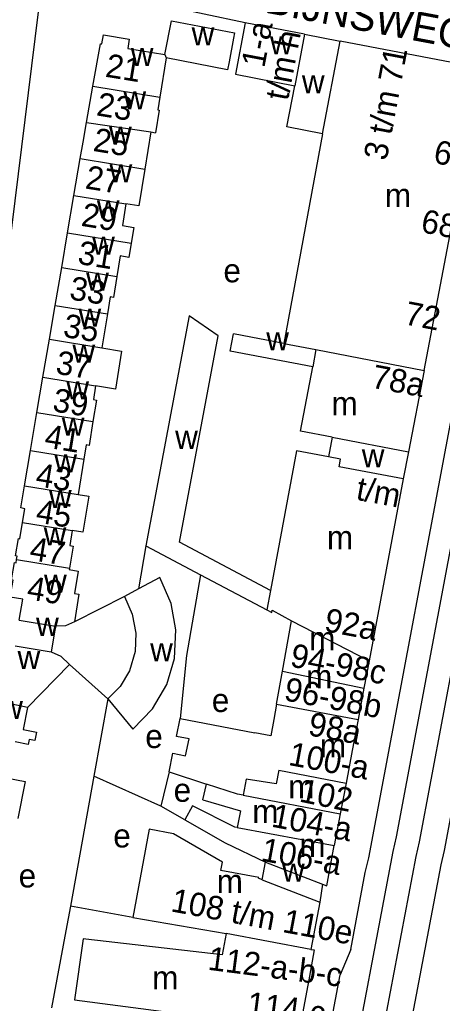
# Model space of a CAD drawing. Extents: x 161141 to 163125, y 381621 to 383200.
# Drawn here: x 161806 to 161877.9, y 381774.6 to 381942 of the extents above; entities that cross this region are included whole.
import ezdxf

# ---------------------------------------------------------------- set-up
doc = ezdxf.new("R2010")
doc.units = 0
for name, color, linetype in [('BLT_Basislijn', 7, 'Continuous'), ('BLT_Bebouwing', 7, 'Continuous'), ('BLT_Centroide', 7, 'Continuous'), ('BLT_Huisnummer', 7, 'Continuous'), ('BLT_Huisnummer_ tussenligend', 7, 'Continuous'), ('BLT_Huisnummer_reeks', 7, 'Continuous'), ('BLT_Onderdoorgang_en_onderverdeling', 7, 'Continuous'), ('BLT_Onderverdeling_panden', 7, 'Continuous'), ('BLT_Straatnaam', 7, 'Continuous')]:
    doc.layers.add(name, color=color, linetype=linetype)

msp = doc.modelspace()

# ---------------------------------------------------------------- linework, layer by layer
at = {"layer": 'BLT_Basislijn'}
for p, q in [((161827.45, 381852.47), (161826.17, 381845.12)), ((161823.8, 381843.86), (161815.29, 381839.55)), ((161814.42, 381832.27), (161820.96, 381826.4)), ((161820.96, 381826.4), (161818.59, 381813.25)), ((161831.38, 381814), (161829.98, 381808.18)), ((161818.59, 381813.25), (161814.61, 381791.16)), ((161829.98, 381808.18), (161818.59, 381813.25)), ((161834.06, 381805.82), (161829.98, 381808.18)), ((161862.3, 381783.76), (161860.52, 381779.44))]:
    msp.add_line(p, q, dxfattribs=at)
for points in [[(161844.32, 381941.46), (161830.39, 381944.38), (161819.67, 381946.24), (161811.44, 381944.16), (161809.41, 381943.58), (161809.14, 381943.31)], [(161809.14, 381943.31), (161800.61, 381874.89), (161797.45, 381856.62), (161794.43, 381841.43)], [(161869.7, 381756.03), (161877.68, 381798.15), (161878.28, 381800.64), (161894.15, 381885.14), (161903.29, 381935.24)], [(161862.3, 381783.76), (161864.78, 381796.88), (161865.38, 381799.36), (161881.2, 381883.55), (161889.41, 381928.6)], [(161861.39, 381757.58), (161869.51, 381800.45), (161870.11, 381802.93), (161885.94, 381887.2), (161893, 381925.95)], [(161865.33, 381756.85), (161873.42, 381799.6), (161874.02, 381802.09), (161889.87, 381886.48), (161896.93, 381925.2)], [(161836.74, 381847.55), (161834.35, 381833.78), (161833.28, 381823.09)], [(161856.55, 381758.48), (161860.52, 381779.44)]]:
    msp.add_lwpolyline(points, dxfattribs=at)
at = {"layer": 'BLT_Bebouwing'}
for p, q in [((161854.46, 381939.51), (161844.32, 381941.46)), ((161854.46, 381939.51), (161860.5, 381938.33)), ((161830.92, 381935.48), (161829.84, 381928.83)), ((161841.34, 381933.47), (161830.92, 381935.48)), ((161874.78, 381882.32), (161884.57, 381933.74)), ((161817.34, 381924.5), (161818.43, 381930.68)), ((161828.31, 381922.88), (161827.28, 381916.55)), ((161828.31, 381922.88), (161829.07, 381922.76)), ((161815.21, 381912.09), (161816.27, 381918.34)), ((161814.12, 381905.72), (161815.21, 381912.09)), ((161813.12, 381899.82), (161814.12, 381905.72)), ((161812.02, 381893.38), (161813.12, 381899.82)), ((161811.03, 381887.6), (161812.02, 381893.38)), ((161820.9, 381891.94), (161819.96, 381886.14)), ((161834.82, 381891.61), (161827.45, 381852.47)), ((161839.75, 381888.21), (161834.82, 381891.61)), ((161809.93, 381881.14), (161811.03, 381887.6)), ((161850.92, 381886.88), (161842.35, 381888.54)), ((161874.78, 381882.32), (161872.11, 381868.47)), ((161808.91, 381875.16), (161809.93, 381881.14)), ((161807.81, 381868.7), (161808.91, 381875.16)), ((161859.14, 381870.94), (161858.51, 381867.58)), ((161806.78, 381862.68), (161807.81, 381868.7)), ((161816.91, 381867.23), (161815.93, 381861.2)), ((161872.11, 381868.47), (161871.24, 381863.84)), ((161871.24, 381863.84), (161865.46, 381832.9)), ((161826.17, 381845.12), (161823.8, 381843.86)), ((161812.04, 381838.79), (161811.31, 381834.4)), ((161850.68, 381831.13), (161852.21, 381839.72)), ((161814.42, 381832.27), (161807.29, 381824.97)), ((161865.46, 381832.9), (161864.55, 381828.24)), ((161849.68, 381825.54), (161850.68, 381831.13)), ((161864.55, 381828.24), (161863.54, 381822.9)), ((161833.28, 381823.09), (161845.98, 381820.66)), ((161863.54, 381822.9), (161862.55, 381817.66)), ((161862.55, 381817.66), (161861.5, 381812.07)), ((161831.38, 381814), (161837.76, 381811.92)), ((161861.5, 381812.07), (161860.52, 381806.85)), ((161837.13, 381809.25), (161837.76, 381811.92)), ((161860.52, 381806.85), (161859.5, 381801.44)), ((161847.25, 381795.65), (161847.81, 381798.61)), ((161857.52, 381794.9), (161857.02, 381791.8)), ((161814.61, 381791.16), (161813.83, 381786.93)), ((161825.2, 381789.21), (161814.61, 381791.16)), ((161857.02, 381791.8), (161855.53, 381783.77)), ((161825.2, 381789.21), (161841.09, 381786.52)), ((161813.83, 381786.93), (161811.41, 381773.85)), ((161855.27, 381779.25), (161853.8, 381771.37))]:
    msp.add_line(p, q, dxfattribs=at)
for points in [[(161830.69, 381936.09), (161831.79, 381941.81), (161842.55, 381939.73), (161842.38, 381938.87)], [(161844.32, 381941.46), (161842.67, 381932.7), (161852.79, 381930.72)], [(161818.43, 381930.68), (161819.7, 381937.9), (161819.97, 381937.86), (161820.22, 381939.4), (161824.62, 381938.68), (161824.37, 381937.11), (161830.69, 381936.09)], [(161842.38, 381938.87), (161841.6, 381934.82), (161841.34, 381933.47)], [(161884.57, 381933.74), (161860.5, 381938.33)], [(161857.5, 381922.59), (161851.44, 381923.75), (161852.79, 381930.72)], [(161829.84, 381928.83), (161829.48, 381926.64), (161829.69, 381926.61), (161829.07, 381922.76)], [(161816.27, 381918.34), (161816.75, 381921.14), (161817.34, 381924.5)], [(161857.5, 381922.59), (161850.92, 381886.88)], [(161827.28, 381916.55), (161826.26, 381910.29), (161824.05, 381910.65)], [(161824.05, 381910.65), (161823.45, 381906.96), (161825.39, 381906.64), (161824.96, 381903.96)], [(161824.96, 381903.96), (161824.57, 381901.55), (161823.07, 381901.8), (161822.5, 381898.3)], [(161822.5, 381898.3), (161821.92, 381894.74), (161821.37, 381894.84), (161820.9, 381891.94)], [(161848.63, 381844.88), (161833.14, 381853.06), (161839.75, 381888.21)], [(161855.84, 381882.94), (161841.79, 381885.61), (161842.35, 381888.54)], [(161819.96, 381886.14), (161823.31, 381885.6), (161822.26, 381879.14), (161818.9, 381879.68)], [(161859.14, 381870.94), (161853.75, 381871.97), (161855.84, 381882.94)], [(161818.9, 381879.68), (161818.52, 381877.34), (161819.03, 381877.25), (161818.43, 381873.61)], [(161818.43, 381873.61), (161817.77, 381869.56), (161817.3, 381869.64), (161816.91, 381867.23)], [(161858.51, 381867.58), (161853.1, 381868.6), (161848.63, 381844.88)], [(161806.46, 381856.43), (161806.85, 381858.78), (161806.14, 381858.9), (161806.78, 381862.68)], [(161815.93, 381861.2), (161817.73, 381860.92), (161816.72, 381854.76), (161814.93, 381855.05)], [(161805.44, 381850.15), (161805.53, 381850.72), (161805.28, 381850.76), (161805.76, 381853.69), (161806.01, 381853.65), (161806.46, 381856.43)], [(161814.93, 381855.05), (161814.51, 381852.49), (161815.05, 381852.41), (161814.45, 381848.68)], [(161827.45, 381852.47), (161836.74, 381847.55)], [(161805.91, 381839.79), (161806.5, 381843.39), (161804.38, 381843.74), (161804.85, 381846.62), (161804.6, 381846.67), (161805.08, 381849.63), (161805.35, 381849.58), (161805.44, 381850.15)], [(161814.45, 381848.68), (161814.4, 381848.41), (161815.91, 381848.16), (161815.28, 381844.33), (161816.06, 381844.21), (161815.29, 381839.55)], [(161836.74, 381847.55), (161848.03, 381841.58)], [(161820.96, 381826.4), (161825.23, 381821.28), (161828.58, 381824.74), (161831.02, 381828.85), (161832.33, 381833.3), (161832.53, 381838.15), (161831.72, 381842.64), (161829.8, 381847.08), (161826.17, 381845.12)], [(161823.8, 381843.86), (161825.13, 381840.82), (161825.72, 381837.61), (161825.63, 381834.49), (161824.63, 381831.2), (161823.07, 381828.51), (161820.96, 381826.4)], [(161848.03, 381841.58), (161848.89, 381841.12), (161848.95, 381841.49), (161852.21, 381839.72)], [(161815.29, 381839.55), (161813.75, 381838.83), (161812.04, 381838.79)], [(161811.31, 381834.4), (161813, 381833.69), (161814.42, 381832.27)], [(161849.68, 381825.54), (161849.21, 381822.9), (161848.71, 381820.13), (161845.98, 381820.66)], [(161807.29, 381824.97), (161806.54, 381821.18), (161808.84, 381820.73), (161808.56, 381819.31), (161807.59, 381819.5), (161807.42, 381818.65), (161805.2, 381819.09)], [(161831.38, 381814), (161832.02, 381817.19), (161834.17, 381816.74), (161834.79, 381819.6), (161832.63, 381819.99), (161833.28, 381823.09)], [(161803.97, 381812.94), (161806.9, 381812.36), (161805.65, 381806.07)], [(161837.13, 381809.25), (161843.52, 381807.39), (161842.99, 381804.54)], [(161842.99, 381804.54), (161842.56, 381804.56), (161835.38, 381808.19), (161834.06, 381805.82)], [(161834.06, 381805.82), (161840.96, 381801.91), (161847.81, 381798.61)], [(161847.25, 381795.65), (161846.62, 381795.9), (161846.64, 381796.01), (161840.22, 381797.2), (161840.48, 381798.62), (161832.12, 381803.46), (161827.98, 381804.23), (161825.2, 381789.21)], [(161857.52, 381794.9), (161858.22, 381794.62), (161859.5, 381801.44)], [(161841.09, 381786.52), (161840.43, 381782.89), (161817.2, 381785.53), (161816.76, 381785.58), (161815.28, 381775.18), (161847.42, 381771.03), (161852.38, 381770.4), (161853.8, 381771.37)], [(161855.53, 381783.77), (161856.1, 381783.7), (161855.27, 381779.25)]]:
    msp.add_lwpolyline(points, dxfattribs=at)
at = {"layer": 'BLT_Onderdoorgang_en_onderverdeling'}
for p, q in [((161857.5, 381922.59), (161860.5, 381938.33)), ((161859.14, 381870.94), (161872.11, 381868.47)), ((161805.18, 381835.42), (161811.31, 381834.4))]:
    msp.add_line(p, q, dxfattribs=at)
for points in [[(161854.46, 381939.51), (161852.79, 381930.72)], [(161871.24, 381863.84), (161860.34, 381865.89), (161860.58, 381867.19), (161858.51, 381867.58)]]:
    msp.add_lwpolyline(points, dxfattribs=at)
at = {"layer": 'BLT_Onderverdeling_panden'}
for p, q in [((161830.69, 381936.09), (161830.92, 381935.48)), ((161818.43, 381930.68), (161829.84, 381928.83)), ((161817.34, 381924.5), (161828.31, 381922.88)), ((161816.27, 381918.34), (161827.28, 381916.55)), ((161815.21, 381912.09), (161824.05, 381910.65)), ((161814.12, 381905.72), (161824.96, 381903.96)), ((161813.12, 381899.82), (161822.5, 381898.3)), ((161812.02, 381893.38), (161820.9, 381891.94)), ((161811.03, 381887.6), (161819.96, 381886.14)), ((161850.92, 381886.88), (161856.39, 381885.84)), ((161856.39, 381885.84), (161855.84, 381882.94)), ((161856.39, 381885.84), (161874.78, 381882.32)), ((161809.93, 381881.14), (161818.9, 381879.68)), ((161808.91, 381875.16), (161818.43, 381873.61)), ((161807.81, 381868.7), (161816.91, 381867.23)), ((161806.78, 381862.68), (161815.93, 381861.2)), ((161806.46, 381856.43), (161814.93, 381855.05)), ((161805.44, 381850.15), (161814.45, 381848.68)), ((161848.63, 381844.88), (161848.03, 381841.58)), ((161852.21, 381839.72), (161865.46, 381832.9)), ((161850.68, 381831.13), (161864.55, 381828.24)), ((161807.29, 381824.97), (161797.83, 381826.94)), ((161849.68, 381825.54), (161863.54, 381822.9)), ((161850.07, 381814.29), (161861.5, 381812.07)), ((161844, 381810.02), (161860.52, 381806.85)), ((161842.99, 381804.54), (161859.5, 381801.44)), ((161847.81, 381798.61), (161857.52, 381794.9)), ((161847.25, 381795.65), (161857.02, 381791.8)), ((161855.53, 381783.77), (161841.09, 381786.52))]:
    msp.add_line(p, q, dxfattribs=at)
for points in [[(161805.91, 381839.79), (161812.04, 381838.79)], [(161850.07, 381814.29), (161849.63, 381811.98), (161844.52, 381812.77), (161844, 381810.02)], [(161844, 381810.02), (161843.02, 381810.21), (161837.76, 381811.92)]]:
    msp.add_lwpolyline(points, dxfattribs=at)

# ---------------------------------------------------------------- texts
at = {"layer": 'BLT_Centroide'}
for s, p in [('w', (161835.23, 381937.62)), ('w', (161848.56, 381936.09)), ('w', (161824.87, 381934.12)), ('w', (161853.99, 381929.46)), ('w', (161823.62, 381926.72)), ('w', (161821.18, 381920.72)), ('w', (161821.26, 381914.31)), ('m', (161868.11, 381910.12)), ('w', (161819.1, 381908.19)), ('w', (161818.3, 381902)), ('e', (161840.64, 381897.3)), ('w', (161817.28, 381895.88)), ('w', (161815.98, 381889.75)), ('w', (161847.93, 381885.73)), ('w', (161814.95, 381883.62)), ('w', (161813.91, 381877.38)), ('m', (161859.03, 381874.69)), ('w', (161813.13, 381871.19)), ('w', (161832.42, 381868.96)), ('w', (161864.18, 381865.83)), ('w', (161811.86, 381864.94)), ('w', (161810.95, 381858.88)), ('w', (161810.05, 381852.56)), ('m', (161858.25, 381851.89)), ('w', (161810.12, 381844.47)), ('w', (161808.76, 381837.14)), ('m', (161855.23, 381834.69)), ('w', (161828.17, 381832.81)), ('w', (161805.61, 381831.5)), ('m', (161854.7, 381828.22)), ('e', (161838.66, 381824.18)), ('w', (161802.66, 381823)), ('e', (161827.34, 381818.05)), ('m', (161857.05, 381816.47)), ('e', (161832.17, 381808.9)), ('m', (161851.68, 381809.5)), ('m', (161845.55, 381805.27)), ('e', (161821.9, 381801.13)), ('m', (161853.56, 381799.53)), ('e', (161805.8, 381794.33)), ('w', (161850.61, 381795.32)), ('m', (161839.5, 381793.38)), ('m', (161828.52, 381776.97))]:
    msp.add_text(s, height=4, dxfattribs=at).set_placement(p)
at = {"layer": 'BLT_Huisnummer'}
for s, rotation, p in [('21', 350.7611, (161820.4, 381932.3)), ('25', 350.7613, (161818.32, 381919.67)), ('29', 350.7564, (161816.29, 381906.93)), ('33', 350.7607, (161814.29, 381894.42)), ('37', 350.7616, (161811.95, 381881.77)), ('41', 350.7533, (161810.04, 381869.24)), ('45', 350.7602, (161808.57, 381856.47)), ('49', 350.7468, (161807.04, 381843.41)), ('94-98c', 349.011, (161851.82, 381831.96))]:
    msp.add_text(s, height=4, rotation=rotation, dxfattribs=at).set_placement(p)
at = {"layer": 'BLT_Huisnummer_ tussenligend'}
for s, rotation, p in [('23', 350.7611, (161818.89, 381925.72)), ('27', 350.7613, (161816.98, 381913.29)), ('31', 350.7564, (161815.68, 381900.47)), ('35', 350.7607, (161813.22, 381888.04)), ('39', 350.7616, (161811.42, 381875.38)), ('43', 350.7533, (161808.53, 381862.66)), ('47', 350.7602, (161807.49, 381850.09))]:
    msp.add_text(s, height=4, rotation=rotation, dxfattribs=at).set_placement(p)
at = {"layer": 'BLT_Huisnummer_reeks'}
for s, rotation, p in [('1-a', 79.2661, (161847.59, 381933.68)), ('t/m h', 79.2661, (161851.62, 381928.08)), ('3 t/m 71', 79.3439, (161868.39, 381917.88)), ('64', 349.2779, (161876.22, 381917.64)), ('68', 349.2779, (161874.07, 381905.86)), ('72', 349.2779, (161871.27, 381890.18)), ('78a', 349.2801, (161865.66, 381879.41)), ('t/m', 349.3267, (161863.05, 381860.34)), ('92a', 349.3413, (161857.63, 381837.97)), ('96-98b', 349.2331, (161850.78, 381826.21)), ('98a', 349.3494, (161854.88, 381820.27)), ('100-a', 349.343, (161851.55, 381815.19)), ('102', 348.2569, (161853.39, 381808.97)), ('104-a', 349.343, (161848.65, 381804.69)), ('106-a', 349.5005, (161846.86, 381798.9)), ('108 t/m 110e', 349.4968, (161831.53, 381790.28)), ('112-a-b-c', 352.6529, (161837.86, 381780.34)), ('114-c', 352.6529, (161844.47, 381772.64))]:
    msp.add_text(s, height=4, rotation=rotation, dxfattribs=at).set_placement(p)
at = {"layer": 'BLT_Straatnaam'}
msp.add_text('ANNA BIJNSWEG', height=5, rotation=349.3929, dxfattribs=at).set_placement((161827.45, 381946.99))

doc.saveas('drawing.dxf')
